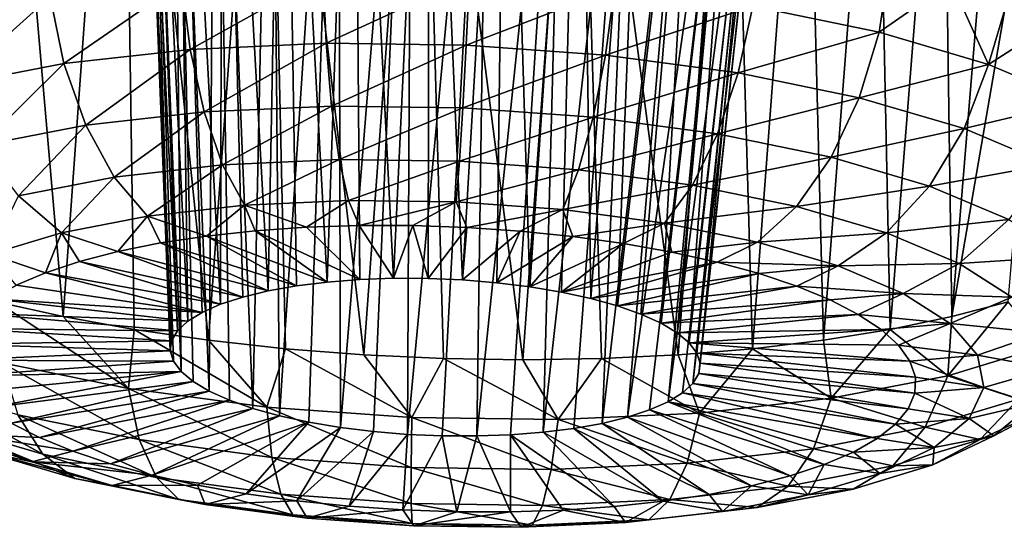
# Model space of a CAD drawing. Header units: metres. Extents: x -92 to 264, y -100 to 50.
# Tile 356 of 656: x 169.532 to 171.389, y -26.477 to -25.521. Entities that reach past the tile are written whole.
import ezdxf

# ---------------------------------------------------------------- set-up
doc = ezdxf.new("R2010")
doc.units = ezdxf.units.M
doc.layers.add('solid_21062050_01', color=7, linetype='CONTINUOUS')

msp = doc.modelspace()

# ---------------------------------------------------------------- linework, layer by layer
at = {"layer": 'solid_21062050_01'}
for points in [[(169.474869, -24.482042, 210.495331), (169.488617, -26.052015, 209.909988), (169.614532, -26.080132, 209.986786)], [(169.724854, -24.542042, 210.63092), (169.474869, -24.482042, 210.495331), (169.614532, -26.080132, 209.986786)], [(169.77121, -24.482782, 209.027191), (169.752075, -24.486698, 209.182358), (169.82991, -26.106762, 208.555725)], [(169.752075, -24.486698, 209.182358), (169.818893, -26.12549, 208.617416), (169.82991, -26.106762, 208.555725)], [(169.752075, -24.486698, 209.182358), (169.816376, -26.144747, 208.679855), (169.818893, -26.12549, 208.617416)], [(169.752075, -24.486698, 209.182358), (169.769302, -24.497995, 209.333771), (169.816376, -26.144747, 208.679855)], [(169.77121, -24.482782, 209.027191), (169.82991, -26.106762, 208.555725), (169.849258, -26.088882, 208.495865)], [(169.826675, -24.486715, 208.878296), (169.77121, -24.482782, 209.027191), (169.849258, -26.088882, 208.495865)], [(169.826675, -24.486715, 208.878296), (169.876572, -26.072159, 208.438843), (169.911423, -26.056875, 208.385635)], [(169.915115, -24.498257, 208.74617), (169.826675, -24.486715, 208.878296), (169.911423, -26.056875, 208.385635)], [(169.826675, -24.486715, 208.878296), (169.849258, -26.088882, 208.495865), (169.876572, -26.072159, 208.438843)], [(169.769302, -24.497995, 209.333771), (169.822403, -26.164204, 208.742004), (169.816376, -26.144747, 208.679855)], [(169.769302, -24.497995, 209.333771), (169.836884, -26.183527, 208.80278), (169.822403, -26.164204, 208.742004)], [(169.769302, -24.497995, 209.333771), (169.82048, -24.515762, 209.47261), (169.836884, -26.183527, 208.80278)], [(169.915115, -24.498257, 208.74617), (169.911423, -26.056875, 208.385635), (169.953186, -26.043297, 208.337158)], [(169.915115, -24.498257, 208.74617), (169.953186, -26.043297, 208.337158), (170.00116, -26.031654, 208.29425)], [(170.029846, -24.51656, 208.639938), (169.915115, -24.498257, 208.74617), (170.00116, -26.031654, 208.29425)], [(169.82048, -24.515762, 209.47261), (169.859543, -26.202387, 208.86116), (169.836884, -26.183527, 208.80278)], [(169.82048, -24.515762, 209.47261), (169.89003, -26.220461, 208.916138), (169.859543, -26.202387, 208.86116)], [(169.82048, -24.515762, 209.47261), (169.901535, -24.538876, 209.591812), (169.89003, -26.220461, 208.916138)], [(170.029846, -24.51656, 208.639938), (170.00116, -26.031654, 208.29425), (170.054504, -26.022148, 208.257629)], [(170.029846, -24.51656, 208.639938), (170.054504, -26.022148, 208.257629), (170.112335, -26.014938, 208.227951)], [(170.16275, -24.540216, 208.565445), (170.029846, -24.51656, 208.639938), (170.112335, -26.014938, 208.227951)], [(169.724854, -24.542042, 210.63092), (169.614532, -26.080132, 209.986786), (169.748276, -26.104464, 210.050507)], [(169.724854, -24.542042, 210.63092), (169.748276, -26.104464, 210.050507), (169.888412, -26.124748, 210.100433)], [(169.999405, -24.605013, 210.713196), (169.724854, -24.542042, 210.63092), (169.888412, -26.124748, 210.100433)], [(169.901535, -24.538876, 209.591812), (169.927795, -26.23744, 208.966751), (169.89003, -26.220461, 208.916138)], [(169.901535, -24.538876, 209.591812), (169.972198, -26.253035, 209.012177), (169.927795, -26.23744, 208.966751)], [(169.901535, -24.538876, 209.591812), (170.007599, -24.566032, 209.685776), (169.972198, -26.253035, 209.012177)], [(170.16275, -24.540216, 208.565445), (170.112335, -26.014938, 208.227951), (170.173645, -26.010151, 208.205688)], [(170.16275, -24.540216, 208.565445), (170.173645, -26.010151, 208.205688), (170.237381, -26.007864, 208.191238)], [(170.305557, -24.567749, 208.525757), (170.16275, -24.540216, 208.565445), (170.237381, -26.007864, 208.191238)], [(170.007599, -24.566032, 209.685776), (170.022491, -26.266975, 209.051605), (169.972198, -26.253035, 209.012177)], [(170.133102, -24.595865, 209.750122), (170.022491, -26.266975, 209.051605), (170.007599, -24.566032, 209.685776)], [(170.305557, -24.567749, 208.525757), (170.237381, -26.007864, 208.191238), (170.302475, -26.008121, 208.184845)], [(170.305557, -24.567749, 208.525757), (170.302475, -26.008121, 208.184845), (170.367783, -26.010914, 208.186615)], [(170.450241, -24.597612, 208.521896), (170.305557, -24.567749, 208.525757), (170.367783, -26.010914, 208.186615)], [(170.133102, -24.595865, 209.750122), (170.077805, -26.279026, 209.084366), (170.022491, -26.266975, 209.051605)], [(170.133102, -24.595865, 209.750122), (170.137192, -26.288977, 209.109909), (170.077805, -26.279026, 209.084366)], [(170.133102, -24.595865, 209.750122), (170.272217, -24.626945, 209.781509), (170.137192, -26.288977, 209.109909)], [(170.450241, -24.597612, 208.521896), (170.367783, -26.010914, 208.186615), (170.43222, -26.016197, 208.196518)], [(170.450241, -24.597612, 208.521896), (170.43222, -26.016197, 208.196518), (170.494659, -26.02388, 208.214386)], [(170.589172, -24.628214, 208.553299), (170.450241, -24.597612, 208.521896), (170.494659, -26.02388, 208.214386)], [(169.999405, -24.605013, 210.713196), (169.888412, -26.124748, 210.100433), (170.033386, -26.14076, 210.136047)], [(169.999405, -24.605013, 210.713196), (170.033386, -26.14076, 210.136047), (170.181625, -26.152325, 210.156937)], [(170.289566, -24.668739, 210.738174), (169.999405, -24.605013, 210.713196), (170.181625, -26.152325, 210.156937)], [(170.272217, -24.626945, 209.781509), (170.199646, -26.296659, 209.127777), (170.137192, -26.288977, 209.109909)], [(170.272217, -24.626945, 209.781509), (170.264069, -26.301943, 209.13768), (170.199646, -26.296659, 209.127777)], [(170.272217, -24.626945, 209.781509), (170.417984, -24.657646, 209.777313), (170.264069, -26.301943, 209.13768)], [(170.589172, -24.628214, 208.553299), (170.494659, -26.02388, 208.214386), (170.554047, -26.033831, 208.239929)], [(170.589172, -24.628214, 208.553299), (170.554047, -26.033831, 208.239929), (170.60936, -26.045879, 208.27269)], [(170.589172, -24.628214, 208.553299), (170.60936, -26.045879, 208.27269), (170.715012, -24.657972, 208.617828)], [(170.417984, -24.657646, 209.777313), (170.329391, -26.304735, 209.13945), (170.264069, -26.301943, 209.13768)], [(170.417984, -24.657646, 209.777313), (170.39447, -26.304991, 209.133057), (170.329391, -26.304735, 209.13945)], [(170.417984, -24.657646, 209.777313), (170.562439, -24.686142, 209.736465), (170.39447, -26.304991, 209.133057)], [(170.289566, -24.668739, 210.738174), (170.181625, -26.152325, 210.156937), (170.331482, -26.159317, 210.162888)], [(170.289566, -24.668739, 210.738174), (170.331482, -26.159317, 210.162888), (170.481323, -26.161657, 210.153809)], [(170.585373, -24.730797, 210.703201), (170.289566, -24.668739, 210.738174), (170.481323, -26.161657, 210.153809)], [(170.659653, -26.059822, 208.312119), (170.715012, -24.657972, 208.617828), (170.60936, -26.045879, 208.27269)], [(170.821121, -24.685299, 208.711823), (170.715012, -24.657972, 208.617828), (170.659653, -26.059822, 208.312119)], [(170.562439, -24.686142, 209.736465), (170.458206, -26.302706, 209.118607), (170.39447, -26.304991, 209.133057)], [(170.562439, -24.686142, 209.736465), (170.519516, -26.297918, 209.096344), (170.458206, -26.302706, 209.118607)], [(170.562439, -24.686142, 209.736465), (170.69664, -24.710546, 209.660004), (170.519516, -26.297918, 209.096344)], [(170.821121, -24.685299, 208.711823), (170.659653, -26.059822, 208.312119), (170.704071, -26.075415, 208.357544)], [(170.821121, -24.685299, 208.711823), (170.704071, -26.075415, 208.357544), (170.741837, -26.092396, 208.408173)], [(170.901962, -24.708775, 208.830521), (170.821121, -24.685299, 208.711823), (170.741837, -26.092396, 208.408173)], [(170.69664, -24.710546, 209.660004), (170.577347, -26.290709, 209.066666), (170.519516, -26.297918, 209.096344)], [(170.69664, -24.710546, 209.660004), (170.630692, -26.281202, 209.030045), (170.577347, -26.290709, 209.066666)], [(170.69664, -24.710546, 209.660004), (170.811478, -24.729097, 209.551743), (170.630692, -26.281202, 209.030045)], [(170.901962, -24.708775, 208.830521), (170.741837, -26.092396, 208.408173), (170.772308, -26.11047, 208.463135)], [(170.901962, -24.708775, 208.830521), (170.772308, -26.11047, 208.463135), (170.794968, -26.12933, 208.521515)], [(170.952896, -24.727045, 208.967957), (170.901962, -24.708775, 208.830521), (170.794968, -26.12933, 208.521515)], [(170.585373, -24.730797, 210.703201), (170.481323, -26.161657, 210.153809), (170.629517, -26.159323, 210.129837)], [(170.585373, -24.730797, 210.703201), (170.629517, -26.159323, 210.129837), (170.774445, -26.152338, 210.091202)], [(170.875504, -24.788473, 210.607574), (170.585373, -24.730797, 210.703201), (170.774445, -26.152338, 210.091202)], [(170.811478, -24.729097, 209.551743), (170.678665, -26.26956, 208.987137), (170.630692, -26.281202, 209.030045)], [(170.811478, -24.729097, 209.551743), (170.898773, -24.740345, 209.418671), (170.678665, -26.26956, 208.987137)], [(170.952896, -24.727045, 208.967957), (170.794968, -26.12933, 208.521515), (170.809448, -26.148653, 208.582291)], [(170.952896, -24.727045, 208.967957), (170.809448, -26.148653, 208.582291), (170.815475, -26.16811, 208.64444)], [(170.970474, -24.738983, 209.117249), (170.952896, -24.727045, 208.967957), (170.815475, -26.16811, 208.64444)], [(170.405014, -24.738525, 214.031448), (171.870483, -24.986065, 210.461807), (175.24498, -25.685919, 212.404953)], [(174.248611, -25.51219, 216.180389), (170.405014, -24.738525, 214.031448), (175.24498, -25.685919, 212.404953)], [(170.898773, -24.740345, 209.418671), (170.720428, -26.255981, 208.93866), (170.678665, -26.26956, 208.987137)], [(170.898773, -24.740345, 209.418671), (170.75528, -26.240698, 208.885468), (170.720428, -26.255981, 208.93866)], [(170.898773, -24.740345, 209.418671), (170.952545, -24.743631, 209.270477), (170.75528, -26.240698, 208.885468)], [(170.952545, -24.743631, 209.270477), (170.782608, -26.223974, 208.82843), (170.75528, -26.240698, 208.885468)], [(170.952545, -24.743631, 209.270477), (170.801941, -26.206095, 208.76857), (170.782608, -26.223974, 208.82843)], [(170.970474, -24.738983, 209.117249), (170.812958, -26.187366, 208.706879), (170.801941, -26.206095, 208.76857)], [(170.952545, -24.743631, 209.270477), (170.970474, -24.738983, 209.117249), (170.801941, -26.206095, 208.76857)], [(170.970474, -24.738983, 209.117249), (170.815475, -26.16811, 208.64444), (170.812958, -26.187366, 208.706879)], [(170.875504, -24.788473, 210.607574), (170.774445, -26.152338, 210.091202), (170.91449, -26.140779, 210.038345)], [(171.014587, -24.814802, 210.537506), (170.875504, -24.788473, 210.607574), (170.91449, -26.140779, 210.038345)], [(171.014587, -24.814802, 210.537506), (170.91449, -26.140779, 210.038345), (171.048141, -26.124773, 209.971848)], [(171.147598, -24.839012, 210.453262), (171.014587, -24.814802, 210.537506), (171.048141, -26.124773, 209.971848)], [(171.147598, -24.839012, 210.453262), (171.048141, -26.124773, 209.971848), (171.173935, -26.104496, 209.892426)], [(171.272949, -24.860796, 210.355591), (171.147598, -24.839012, 210.453262), (171.173935, -26.104496, 209.892426)], [(171.272949, -24.860796, 210.355591), (171.173935, -26.104496, 209.892426), (171.290482, -26.080168, 209.800949)], [(171.38913, -24.879845, 210.245499), (171.272949, -24.860796, 210.355591), (171.290482, -26.080168, 209.800949)], [(171.494812, -24.895908, 210.1241), (171.38913, -24.879845, 210.245499), (171.290482, -26.080168, 209.800949)], [(171.494812, -24.895908, 210.1241), (171.290482, -26.080168, 209.800949), (171.396515, -26.052057, 209.698441)], [(170.914856, -25.495222, 207.527023), (171.172211, -25.417738, 207.675461), (171.153122, -25.543964, 207.657944)], [(171.153122, -25.543964, 207.657944), (171.172211, -25.417738, 207.675461), (171.28891, -25.449327, 207.764496)], [(169.853943, -25.576565, 207.514587), (169.837906, -25.449162, 207.497803), (170.10495, -25.436844, 207.428406)], [(169.853943, -25.576565, 207.514587), (170.10495, -25.436844, 207.428406), (170.110138, -25.564749, 207.447998)], [(170.110138, -25.564749, 207.447998), (170.10495, -25.436844, 207.428406), (170.380508, -25.440613, 207.410004)], [(169.615753, -25.603363, 207.627518), (169.589615, -25.477093, 207.61554), (169.837906, -25.449162, 207.497803)], [(169.615753, -25.603363, 207.627518), (169.837906, -25.449162, 207.497803), (169.853943, -25.576565, 207.514587)], [(170.110138, -25.564749, 207.447998), (170.380508, -25.440613, 207.410004), (170.374496, -25.568365, 207.430344)], [(170.374496, -25.568365, 207.430344), (170.380508, -25.440613, 207.410004), (170.653976, -25.460325, 207.443298)], [(171.359604, -25.604677, 207.831039), (171.153122, -25.543964, 207.657944), (171.28891, -25.449327, 207.764496)], [(171.359604, -25.604677, 207.831039), (171.28891, -25.449327, 207.764496), (171.395096, -25.484047, 207.864807)], [(170.374496, -25.568365, 207.430344), (170.653976, -25.460325, 207.443298), (170.636856, -25.587276, 207.462296)], [(170.636856, -25.587276, 207.462296), (170.653976, -25.460325, 207.443298), (170.914856, -25.495222, 207.527023)], [(169.404724, -25.64411, 207.782486), (169.369644, -25.519566, 207.777069), (169.589615, -25.477093, 207.61554)], [(169.404724, -25.64411, 207.782486), (169.589615, -25.477093, 207.61554), (169.615753, -25.603363, 207.627518)], [(171.359604, -25.604677, 207.831039), (171.395096, -25.484047, 207.864807), (171.489609, -25.521513, 207.975281)], [(170.636856, -25.587276, 207.462296), (170.914856, -25.495222, 207.527023), (170.887131, -25.620754, 207.542603)], [(170.887131, -25.620754, 207.542603), (170.914856, -25.495222, 207.527023), (171.153122, -25.543964, 207.657944)], [(171.526382, -25.675028, 208.039658), (171.359604, -25.604677, 207.831039), (171.489609, -25.521513, 207.975281)], [(170.887131, -25.620754, 207.542603), (171.153122, -25.543964, 207.657944), (171.115692, -25.667515, 207.668213)], [(171.115692, -25.667515, 207.668213), (171.153122, -25.543964, 207.657944), (171.359604, -25.604677, 207.831039)], [(169.853943, -25.576565, 207.514587), (170.110138, -25.564749, 207.447998), (169.880264, -25.694256, 207.561768)], [(170.110138, -25.564749, 207.447998), (170.120316, -25.683184, 207.49939), (169.880264, -25.694256, 207.561768)], [(170.110138, -25.564749, 207.447998), (170.374496, -25.568365, 207.430344), (170.120316, -25.683184, 207.49939)], [(169.615753, -25.603363, 207.627518), (169.853943, -25.576565, 207.514587), (169.657089, -25.719364, 207.667587)], [(169.853943, -25.576565, 207.514587), (169.880264, -25.694256, 207.561768), (169.657089, -25.719364, 207.667587)], [(170.374496, -25.568365, 207.430344), (170.368011, -25.686573, 207.482849), (170.120316, -25.683184, 207.49939)], [(170.374496, -25.568365, 207.430344), (170.636856, -25.587276, 207.462296), (170.368011, -25.686573, 207.482849)], [(169.404724, -25.64411, 207.782486), (169.615753, -25.603363, 207.627518), (169.459351, -25.757544, 207.81279)], [(169.615753, -25.603363, 207.627518), (169.657089, -25.719364, 207.667587), (169.459351, -25.757544, 207.81279)], [(170.636856, -25.587276, 207.462296), (170.613831, -25.704292, 207.512772), (170.368011, -25.686573, 207.482849)], [(170.636856, -25.587276, 207.462296), (170.887131, -25.620754, 207.542603), (170.613831, -25.704292, 207.512772)], [(170.887131, -25.620754, 207.542603), (170.848343, -25.735661, 207.588028), (170.613831, -25.704292, 207.512772)], [(170.887131, -25.620754, 207.542603), (171.115692, -25.667515, 207.668213), (170.848343, -25.735661, 207.588028)], [(171.313782, -25.72576, 207.834274), (171.115692, -25.667515, 207.668213), (171.359604, -25.604677, 207.831039)], [(171.313782, -25.72576, 207.834274), (171.359604, -25.604677, 207.831039), (171.526382, -25.675028, 208.039658)], [(170.848343, -25.735661, 207.588028), (171.115692, -25.667515, 207.668213), (171.0625, -25.779474, 207.705719)], [(171.313782, -25.72576, 207.834274), (171.0625, -25.779474, 207.705719), (171.115692, -25.667515, 207.668213)], [(171.313782, -25.72576, 207.834274), (171.526382, -25.675028, 208.039658), (171.473785, -25.793251, 208.034409)], [(169.657089, -25.719364, 207.667587), (169.880264, -25.694256, 207.561768), (169.710861, -25.817318, 207.733047)], [(169.880264, -25.694256, 207.561768), (169.915115, -25.794338, 207.6362), (169.710861, -25.817318, 207.733047)], [(169.880264, -25.694256, 207.561768), (170.120316, -25.683184, 207.49939), (169.915115, -25.794338, 207.6362)], [(170.120316, -25.683184, 207.49939), (170.134811, -25.784204, 207.579102), (169.915115, -25.794338, 207.6362)], [(170.120316, -25.683184, 207.49939), (170.368011, -25.686573, 207.482849), (170.134811, -25.784204, 207.579102)], [(170.368011, -25.686573, 207.482849), (170.361511, -25.787306, 207.563965), (170.134811, -25.784204, 207.579102)], [(170.368011, -25.686573, 207.482849), (170.613831, -25.704292, 207.512772), (170.361511, -25.787306, 207.563965)], [(170.613831, -25.704292, 207.512772), (170.586487, -25.803522, 207.591354), (170.361511, -25.787306, 207.563965)], [(170.613831, -25.704292, 207.512772), (170.848343, -25.735661, 207.588028), (170.586487, -25.803522, 207.591354)], [(169.459351, -25.757544, 207.81279), (169.657089, -25.719364, 207.667587), (169.529892, -25.852259, 207.865936)], [(169.657089, -25.719364, 207.667587), (169.710861, -25.817318, 207.733047), (169.529892, -25.852259, 207.865936)], [(171.313782, -25.72576, 207.834274), (171.248108, -25.834049, 207.861313), (171.0625, -25.779474, 207.705719)], [(171.313782, -25.72576, 207.834274), (171.473785, -25.793251, 208.034409), (171.248108, -25.834049, 207.861313)], [(170.848343, -25.735661, 207.588028), (170.801102, -25.832233, 207.660233), (170.586487, -25.803522, 207.591354)], [(170.848343, -25.735661, 207.588028), (171.0625, -25.779474, 207.705719), (170.801102, -25.832233, 207.660233)], [(169.915115, -25.794338, 207.6362), (170.134811, -25.784204, 207.579102), (169.956131, -25.870098, 207.73288)], [(170.134811, -25.784204, 207.579102), (170.152649, -25.861034, 207.681824), (169.956131, -25.870098, 207.73288)], [(170.134811, -25.784204, 207.579102), (170.361511, -25.787306, 207.563965), (170.152649, -25.861034, 207.681824)], [(170.361511, -25.787306, 207.563965), (170.355408, -25.863808, 207.668274), (170.152649, -25.861034, 207.681824)], [(170.361511, -25.787306, 207.563965), (170.586487, -25.803522, 207.591354), (170.355408, -25.863808, 207.668274)], [(170.801102, -25.832233, 207.660233), (171.0625, -25.779474, 207.705719), (170.997116, -25.872332, 207.767944)], [(171.248108, -25.834049, 207.861313), (170.997116, -25.872332, 207.767944), (171.0625, -25.779474, 207.705719)], [(169.710861, -25.817318, 207.733047), (169.915115, -25.794338, 207.6362), (169.773438, -25.890652, 207.819504)], [(169.915115, -25.794338, 207.6362), (169.956131, -25.870098, 207.73288), (169.773438, -25.890652, 207.819504)], [(170.586487, -25.803522, 207.591354), (170.556625, -25.878313, 207.69278), (170.355408, -25.863808, 207.668274)], [(170.586487, -25.803522, 207.591354), (170.801102, -25.832233, 207.660233), (170.556625, -25.878313, 207.69278)], [(171.473785, -25.793251, 208.034409), (171.398026, -25.897285, 208.048828), (171.248108, -25.834049, 207.861313)], [(169.529892, -25.852259, 207.865936), (169.710861, -25.817318, 207.733047), (169.611588, -25.921904, 207.93837)], [(169.710861, -25.817318, 207.733047), (169.773438, -25.890652, 207.819504), (169.611588, -25.921904, 207.93837)], [(170.801102, -25.832233, 207.660233), (170.748596, -25.903992, 207.754379), (170.556625, -25.878313, 207.69278)], [(170.801102, -25.832233, 207.660233), (170.997116, -25.872332, 207.767944), (170.748596, -25.903992, 207.754379)], [(171.248108, -25.834049, 207.861313), (171.166992, -25.922279, 207.910339), (170.997116, -25.872332, 207.767944)], [(171.248108, -25.834049, 207.861313), (171.398026, -25.897285, 208.048828), (171.166992, -25.922279, 207.910339)], [(169.529892, -25.852259, 207.865936), (169.611588, -25.921904, 207.93837), (169.476761, -25.962656, 208.084885)], [(169.956131, -25.870098, 207.73288), (170.152649, -25.861034, 207.681824), (170.073181, -25.911762, 207.822113)], [(170.152649, -25.861034, 207.681824), (170.172592, -25.908487, 207.800507), (170.073181, -25.911762, 207.822113)], [(170.152649, -25.861034, 207.681824), (170.355408, -25.863808, 207.668274), (170.172592, -25.908487, 207.800507)], [(170.355408, -25.863808, 207.668274), (170.273804, -25.908602, 207.789658), (170.172592, -25.908487, 207.800507)], [(170.355408, -25.863808, 207.668274), (170.375534, -25.912107, 207.789688), (170.273804, -25.908602, 207.789658)], [(170.355408, -25.863808, 207.668274), (170.556625, -25.878313, 207.69278), (170.375534, -25.912107, 207.789688)], [(169.773438, -25.890652, 207.819504), (169.956131, -25.870098, 207.73288), (169.884689, -25.928284, 207.896362)], [(169.956131, -25.870098, 207.73288), (169.976807, -25.91839, 207.854202), (169.884689, -25.928284, 207.896362)], [(169.956131, -25.870098, 207.73288), (170.073181, -25.911762, 207.822113), (169.976807, -25.91839, 207.854202)], [(170.556625, -25.878313, 207.69278), (170.476501, -25.918961, 207.800598), (170.375534, -25.912107, 207.789688)], [(170.556625, -25.878313, 207.69278), (170.575455, -25.929071, 207.822266), (170.476501, -25.918961, 207.800598)], [(170.556625, -25.878313, 207.69278), (170.748596, -25.903992, 207.754379), (170.575455, -25.929071, 207.822266)], [(170.748596, -25.903992, 207.754379), (170.997116, -25.872332, 207.767944), (170.92392, -25.939857, 207.850723)], [(171.166992, -25.922279, 207.910339), (170.92392, -25.939857, 207.850723), (170.997116, -25.872332, 207.767944)], [(169.611588, -25.921904, 207.93837), (169.773438, -25.890652, 207.819504), (169.717789, -25.957335, 208.008682)], [(169.773438, -25.890652, 207.819504), (169.797989, -25.94132, 207.948074), (169.717789, -25.957335, 208.008682)], [(169.773438, -25.890652, 207.819504), (169.884689, -25.928284, 207.896362), (169.797989, -25.94132, 207.948074)], [(171.398026, -25.897285, 208.048828), (171.304184, -25.980154, 208.08197), (171.166992, -25.922279, 207.910339)], [(171.398026, -25.897285, 208.048828), (171.506485, -25.966757, 208.261078), (171.304184, -25.980154, 208.08197)], [(169.976807, -25.91839, 207.854202), (170.112335, -26.014938, 208.227951), (169.884689, -25.928284, 207.896362)], [(170.073181, -25.911762, 207.822113), (170.173645, -26.010151, 208.205688), (169.976807, -25.91839, 207.854202)], [(169.976807, -25.91839, 207.854202), (170.173645, -26.010151, 208.205688), (170.112335, -26.014938, 208.227951)], [(170.172592, -25.908487, 207.800507), (170.173645, -26.010151, 208.205688), (170.073181, -25.911762, 207.822113)], [(170.172592, -25.908487, 207.800507), (170.237381, -26.007864, 208.191238), (170.173645, -26.010151, 208.205688)], [(170.273804, -25.908602, 207.789658), (170.237381, -26.007864, 208.191238), (170.172592, -25.908487, 207.800507)], [(170.273804, -25.908602, 207.789658), (170.302475, -26.008121, 208.184845), (170.237381, -26.007864, 208.191238)], [(170.375534, -25.912107, 207.789688), (170.302475, -26.008121, 208.184845), (170.273804, -25.908602, 207.789658)], [(170.375534, -25.912107, 207.789688), (170.367783, -26.010914, 208.186615), (170.302475, -26.008121, 208.184845)], [(170.476501, -25.918961, 207.800598), (170.367783, -26.010914, 208.186615), (170.375534, -25.912107, 207.789688)], [(170.476501, -25.918961, 207.800598), (170.43222, -26.016197, 208.196518), (170.367783, -26.010914, 208.186615)], [(170.575455, -25.929071, 207.822266), (170.43222, -26.016197, 208.196518), (170.476501, -25.918961, 207.800598)], [(170.748596, -25.903992, 207.754379), (170.671112, -25.942316, 207.854416), (170.575455, -25.929071, 207.822266)], [(170.748596, -25.903992, 207.754379), (170.762314, -25.958527, 207.896622), (170.671112, -25.942316, 207.854416)], [(170.748596, -25.903992, 207.754379), (170.92392, -25.939857, 207.850723), (170.762314, -25.958527, 207.896622)], [(169.476761, -25.962656, 208.084885), (169.611588, -25.921904, 207.93837), (169.580826, -25.997461, 208.153412)], [(169.611588, -25.921904, 207.93837), (169.645096, -25.976128, 208.077408), (169.580826, -25.997461, 208.153412)], [(169.611588, -25.921904, 207.93837), (169.717789, -25.957335, 208.008682), (169.645096, -25.976128, 208.077408)], [(169.884689, -25.928284, 207.896362), (170.054504, -26.022148, 208.257629), (169.797989, -25.94132, 207.948074)], [(169.884689, -25.928284, 207.896362), (170.112335, -26.014938, 208.227951), (170.054504, -26.022148, 208.257629)], [(170.575455, -25.929071, 207.822266), (170.494659, -26.02388, 208.214386), (170.43222, -26.016197, 208.196518)], [(170.671112, -25.942316, 207.854416), (170.494659, -26.02388, 208.214386), (170.575455, -25.929071, 207.822266)], [(171.166992, -25.922279, 207.910339), (171.075851, -25.984531, 207.978088), (170.92392, -25.939857, 207.850723)], [(171.166992, -25.922279, 207.910339), (171.304184, -25.980154, 208.08197), (171.075851, -25.984531, 207.978088)], [(169.717789, -25.957335, 208.008682), (169.953186, -26.043297, 208.337158), (169.645096, -25.976128, 208.077408)], [(169.797989, -25.94132, 207.948074), (170.00116, -26.031654, 208.29425), (169.717789, -25.957335, 208.008682)], [(169.717789, -25.957335, 208.008682), (170.00116, -26.031654, 208.29425), (169.953186, -26.043297, 208.337158)], [(169.797989, -25.94132, 207.948074), (170.054504, -26.022148, 208.257629), (170.00116, -26.031654, 208.29425)], [(170.671112, -25.942316, 207.854416), (170.554047, -26.033831, 208.239929), (170.494659, -26.02388, 208.214386)], [(170.762314, -25.958527, 207.896622), (170.554047, -26.033831, 208.239929), (170.671112, -25.942316, 207.854416)], [(170.762314, -25.958527, 207.896622), (170.92392, -25.939857, 207.850723), (170.847885, -25.977501, 207.948395)], [(170.92392, -25.939857, 207.850723), (171.075851, -25.984531, 207.978088), (170.847885, -25.977501, 207.948395)], [(169.476761, -25.962656, 208.084885), (169.580826, -25.997461, 208.153412), (169.525803, -26.021069, 208.235733)], [(170.762314, -25.958527, 207.896622), (170.847885, -25.977501, 207.948395), (170.554047, -26.033831, 208.239929)], [(171.506485, -25.966757, 208.261078), (171.403442, -26.043736, 208.27623), (171.304184, -25.980154, 208.08197)], [(169.645096, -25.976128, 208.077408), (169.911423, -26.056875, 208.385635), (169.580826, -25.997461, 208.153412)], [(169.645096, -25.976128, 208.077408), (169.953186, -26.043297, 208.337158), (169.911423, -26.056875, 208.385635)], [(170.847885, -25.977501, 207.948395), (170.60936, -26.045879, 208.27269), (170.554047, -26.033831, 208.239929)], [(170.847885, -25.977501, 207.948395), (170.926758, -25.998997, 208.009033), (170.60936, -26.045879, 208.27269)], [(171.075851, -25.984531, 207.978088), (170.926758, -25.998997, 208.009033), (170.847885, -25.977501, 207.948395)], [(171.075851, -25.984531, 207.978088), (170.99794, -26.022749, 208.07782), (170.926758, -25.998997, 208.009033)], [(171.075851, -25.984531, 207.978088), (171.198563, -26.036297, 208.131592), (170.99794, -26.022749, 208.07782)], [(171.304184, -25.980154, 208.08197), (171.198563, -26.036297, 208.131592), (171.075851, -25.984531, 207.978088)], [(171.304184, -25.980154, 208.08197), (171.403442, -26.043736, 208.27623), (171.198563, -26.036297, 208.131592)], [(169.580826, -25.997461, 208.153412), (169.876572, -26.072159, 208.438843), (169.525803, -26.021069, 208.235733)], [(169.580826, -25.997461, 208.153412), (169.911423, -26.056875, 208.385635), (169.876572, -26.072159, 208.438843)], [(170.926758, -25.998997, 208.009033), (170.659653, -26.059822, 208.312119), (170.60936, -26.045879, 208.27269)], [(170.926758, -25.998997, 208.009033), (170.99794, -26.022749, 208.07782), (170.659653, -26.059822, 208.312119)], [(169.525803, -26.021069, 208.235733), (169.876572, -26.072159, 208.438843), (169.480713, -26.04665, 208.323334)], [(170.99794, -26.022749, 208.07782), (170.704071, -26.075415, 208.357544), (170.659653, -26.059822, 208.312119)], [(170.99794, -26.022749, 208.07782), (171.060532, -26.048452, 208.153854), (170.704071, -26.075415, 208.357544)], [(171.198563, -26.036297, 208.131592), (171.060532, -26.048452, 208.153854), (170.99794, -26.022749, 208.07782)], [(169.480713, -26.04665, 208.323334), (169.849258, -26.088882, 208.495865), (169.446106, -26.073887, 208.4151)], [(169.480713, -26.04665, 208.323334), (169.876572, -26.072159, 208.438843), (169.849258, -26.088882, 208.495865)], [(171.060532, -26.048452, 208.153854), (170.741837, -26.092396, 208.408173), (170.704071, -26.075415, 208.357544)], [(171.060532, -26.048452, 208.153854), (171.113754, -26.07579, 208.236206), (170.741837, -26.092396, 208.408173)], [(171.198563, -26.036297, 208.131592), (171.113754, -26.07579, 208.236206), (171.060532, -26.048452, 208.153854)], [(171.198563, -26.036297, 208.131592), (171.287354, -26.093166, 208.305344), (171.113754, -26.07579, 208.236206)], [(171.403442, -26.043736, 208.27623), (171.287354, -26.093166, 208.305344), (171.198563, -26.036297, 208.131592)], [(171.403442, -26.043736, 208.27623), (171.460953, -26.110577, 208.485641), (171.287354, -26.093166, 208.305344)], [(169.737686, -26.215719, 209.983719), (169.614532, -26.080132, 209.986786), (169.488617, -26.052015, 209.909988)], [(169.49942, -26.166977, 209.852783), (169.737686, -26.215719, 209.983719), (169.488617, -26.052015, 209.909988)], [(171.282898, -26.191376, 209.733673), (171.396515, -26.052057, 209.698441), (171.290482, -26.080168, 209.800949)], [(171.282898, -26.191376, 209.733673), (171.46611, -26.135994, 209.534546), (171.396515, -26.052057, 209.698441)], [(169.446106, -26.073887, 208.4151), (169.82991, -26.106762, 208.555725), (169.422424, -26.102436, 208.509888)], [(169.446106, -26.073887, 208.4151), (169.849258, -26.088882, 208.495865), (169.82991, -26.106762, 208.555725)], [(169.737686, -26.215719, 209.983719), (169.748276, -26.104464, 210.050507), (169.614532, -26.080132, 209.986786)], [(171.113754, -26.07579, 208.236206), (170.772308, -26.11047, 208.463135), (170.741837, -26.092396, 208.408173)], [(171.113754, -26.07579, 208.236206), (171.156921, -26.104414, 208.323837), (170.772308, -26.11047, 208.463135)], [(171.287354, -26.093166, 208.305344), (171.156921, -26.104414, 208.323837), (171.113754, -26.07579, 208.236206)], [(171.282898, -26.191376, 209.733673), (171.290482, -26.080168, 209.800949), (171.173935, -26.104496, 209.892426)], [(169.422424, -26.102436, 208.509888), (169.818893, -26.12549, 208.617416), (169.409973, -26.131937, 208.606522)], [(169.422424, -26.102436, 208.509888), (169.82991, -26.106762, 208.555725), (169.818893, -26.12549, 208.617416)], [(169.737686, -26.215719, 209.983719), (169.998566, -26.250616, 210.067429), (169.748276, -26.104464, 210.050507)], [(169.998566, -26.250616, 210.067429), (169.888412, -26.124748, 210.100433), (169.748276, -26.104464, 210.050507)], [(171.156921, -26.104414, 208.323837), (170.794968, -26.12933, 208.521515), (170.772308, -26.11047, 208.463135)], [(171.156921, -26.104414, 208.323837), (171.189514, -26.133966, 208.415619), (170.794968, -26.12933, 208.521515)], [(171.062927, -26.233849, 209.895203), (171.173935, -26.104496, 209.892426), (171.048141, -26.124773, 209.971848)], [(171.062927, -26.233849, 209.895203), (171.282898, -26.191376, 209.733673), (171.173935, -26.104496, 209.892426)], [(171.287354, -26.093166, 208.305344), (171.189514, -26.133966, 208.415619), (171.156921, -26.104414, 208.323837)], [(171.287354, -26.093166, 208.305344), (171.338776, -26.152952, 208.492645), (171.189514, -26.133966, 208.415619)], [(171.460953, -26.110577, 208.485641), (171.338776, -26.152952, 208.492645), (171.287354, -26.093166, 208.305344)], [(171.460953, -26.110577, 208.485641), (171.474487, -26.178112, 208.702164), (171.338776, -26.152952, 208.492645)], [(169.409973, -26.131937, 208.606522), (169.816376, -26.144747, 208.679855), (169.408905, -26.162018, 208.703751)], [(169.409973, -26.131937, 208.606522), (169.818893, -26.12549, 208.617416), (169.816376, -26.144747, 208.679855)], [(169.998566, -26.250616, 210.067429), (170.033386, -26.14076, 210.136047), (169.888412, -26.124748, 210.100433)], [(169.998566, -26.250616, 210.067429), (170.272034, -26.270329, 210.100723), (170.033386, -26.14076, 210.136047)], [(170.272034, -26.270329, 210.100723), (170.181625, -26.152325, 210.156937), (170.033386, -26.14076, 210.136047)], [(170.814636, -26.26178, 210.012924), (170.91449, -26.140779, 210.038345), (170.774445, -26.152338, 210.091202)], [(171.211121, -26.164076, 208.510437), (170.809448, -26.148653, 208.582291), (170.794968, -26.12933, 208.521515)], [(171.189514, -26.133966, 208.415619), (171.211121, -26.164076, 208.510437), (170.794968, -26.12933, 208.521515)], [(170.814636, -26.26178, 210.012924), (171.062927, -26.233849, 209.895203), (170.91449, -26.140779, 210.038345)], [(171.062927, -26.233849, 209.895203), (171.048141, -26.124773, 209.971848), (170.91449, -26.140779, 210.038345)], [(171.338776, -26.152952, 208.492645), (171.211121, -26.164076, 208.510437), (171.189514, -26.133966, 208.415619)], [(171.41597, -26.235477, 209.468536), (171.46611, -26.135994, 209.534546), (171.282898, -26.191376, 209.733673)], [(169.408905, -26.162018, 208.703751), (169.816376, -26.144747, 208.679855), (169.822403, -26.164204, 208.742004)], [(170.272034, -26.270329, 210.100723), (170.331482, -26.159317, 210.162888), (170.181625, -26.152325, 210.156937)], [(170.272034, -26.270329, 210.100723), (170.547592, -26.274097, 210.082321), (170.331482, -26.159317, 210.162888)], [(170.547592, -26.274097, 210.082321), (170.481323, -26.161657, 210.153809), (170.331482, -26.159317, 210.162888)], [(170.547592, -26.274097, 210.082321), (170.629517, -26.159323, 210.129837), (170.481323, -26.161657, 210.153809)], [(170.547592, -26.274097, 210.082321), (170.814636, -26.26178, 210.012924), (170.629517, -26.159323, 210.129837)], [(170.814636, -26.26178, 210.012924), (170.774445, -26.152338, 210.091202), (170.629517, -26.159323, 210.129837)], [(171.221451, -26.194361, 208.607056), (170.815475, -26.16811, 208.64444), (170.809448, -26.148653, 208.582291)], [(171.211121, -26.164076, 208.510437), (171.221451, -26.194361, 208.607056), (170.809448, -26.148653, 208.582291)], [(171.338776, -26.152952, 208.492645), (171.350891, -26.213356, 208.686325), (171.211121, -26.164076, 208.510437)], [(171.474487, -26.178112, 208.702164), (171.350891, -26.213356, 208.686325), (171.338776, -26.152952, 208.492645)], [(169.408905, -26.162018, 208.703751), (169.822403, -26.164204, 208.742004), (169.419235, -26.192305, 208.800385)], [(169.419235, -26.192305, 208.800385), (169.822403, -26.164204, 208.742004), (169.836884, -26.183527, 208.80278)], [(169.757797, -26.311962, 209.899429), (169.737686, -26.215719, 209.983719), (169.49942, -26.166977, 209.852783)], [(169.757797, -26.311962, 209.899429), (169.49942, -26.166977, 209.852783), (169.529221, -26.265202, 209.773834)], [(171.220383, -26.224443, 208.7043), (170.812958, -26.187366, 208.706879), (170.815475, -26.16811, 208.64444)], [(171.221451, -26.194361, 208.607056), (171.220383, -26.224443, 208.7043), (170.815475, -26.16811, 208.64444)], [(171.350891, -26.213356, 208.686325), (171.221451, -26.194361, 208.607056), (171.211121, -26.164076, 208.510437)], [(171.474487, -26.178112, 208.702164), (171.443542, -26.243744, 208.917496), (171.350891, -26.213356, 208.686325)], [(169.419235, -26.192305, 208.800385), (169.836884, -26.183527, 208.80278), (169.440842, -26.222412, 208.895187)], [(169.440842, -26.222412, 208.895187), (169.836884, -26.183527, 208.80278), (169.473434, -26.251965, 208.986984)], [(169.473434, -26.251965, 208.986984), (169.836884, -26.183527, 208.80278), (169.859543, -26.202387, 208.86116)], [(171.207932, -26.253944, 208.800919), (170.801941, -26.206095, 208.76857), (170.812958, -26.187366, 208.706879)], [(171.220383, -26.224443, 208.7043), (171.207932, -26.253944, 208.800919), (170.812958, -26.187366, 208.706879)], [(171.240204, -26.288609, 209.659561), (171.282898, -26.191376, 209.733673), (171.062927, -26.233849, 209.895203)], [(171.350891, -26.213356, 208.686325), (171.220383, -26.224443, 208.7043), (171.221451, -26.194361, 208.607056)], [(171.41597, -26.235477, 209.468536), (171.282898, -26.191376, 209.733673), (171.240204, -26.288609, 209.659561)], [(169.331131, -26.206957, 209.607773), (169.576004, -26.339495, 209.678635), (169.529221, -26.265202, 209.773834)], [(169.331131, -26.206957, 209.607773), (169.390411, -26.28492, 209.523041), (169.576004, -26.339495, 209.678635)], [(169.473434, -26.251965, 208.986984), (169.859543, -26.202387, 208.86116), (169.516617, -26.28059, 209.0746)], [(169.516617, -26.28059, 209.0746), (169.859543, -26.202387, 208.86116), (169.89003, -26.220461, 208.916138)], [(170.008072, -26.345442, 209.979752), (169.998566, -26.250616, 210.067429), (169.737686, -26.215719, 209.983719)], [(170.008072, -26.345442, 209.979752), (169.737686, -26.215719, 209.983719), (169.757797, -26.311962, 209.899429)], [(171.18425, -26.282492, 208.895721), (170.782608, -26.223974, 208.82843), (170.801941, -26.206095, 208.76857)], [(171.207932, -26.253944, 208.800919), (171.18425, -26.282492, 208.895721), (170.801941, -26.206095, 208.76857)], [(171.350891, -26.213356, 208.686325), (171.323212, -26.27206, 208.878906), (171.220383, -26.224443, 208.7043)], [(171.443542, -26.243744, 208.917496), (171.323212, -26.27206, 208.878906), (171.350891, -26.213356, 208.686325)], [(169.516617, -26.28059, 209.0746), (169.89003, -26.220461, 208.916138), (169.569839, -26.307926, 209.156952)], [(169.569839, -26.307926, 209.156952), (169.89003, -26.220461, 208.916138), (169.927795, -26.23744, 208.966751)], [(171.149658, -26.309729, 208.987488), (170.75528, -26.240698, 208.885468), (170.782608, -26.223974, 208.82843)], [(171.18425, -26.282492, 208.895721), (171.149658, -26.309729, 208.987488), (170.782608, -26.223974, 208.82843)], [(171.02916, -26.329355, 209.814514), (171.062927, -26.233849, 209.895203), (170.814636, -26.26178, 210.012924)], [(171.240204, -26.288609, 209.659561), (171.062927, -26.233849, 209.895203), (171.02916, -26.329355, 209.814514)], [(171.323212, -26.27206, 208.878906), (171.207932, -26.253944, 208.800919), (171.220383, -26.224443, 208.7043)], [(171.41597, -26.235477, 209.468536), (171.240204, -26.288609, 209.659561), (171.343857, -26.311644, 209.392578)], [(171.41597, -26.235477, 209.468536), (171.343857, -26.311644, 209.392578), (171.469162, -26.252171, 209.186661)], [(169.569839, -26.307926, 209.156952), (169.927795, -26.23744, 208.966751), (169.632431, -26.333632, 209.233002)], [(169.632431, -26.333632, 209.233002), (169.927795, -26.23744, 208.966751), (169.972198, -26.253035, 209.012177)], [(169.632431, -26.333632, 209.233002), (169.972198, -26.253035, 209.012177), (169.703613, -26.357382, 209.301773)], [(169.703613, -26.357382, 209.301773), (169.972198, -26.253035, 209.012177), (170.022491, -26.266975, 209.051605)], [(170.270432, -26.364353, 210.011688), (170.272034, -26.270329, 210.100723), (169.998566, -26.250616, 210.067429)], [(170.270432, -26.364353, 210.011688), (169.998566, -26.250616, 210.067429), (170.008072, -26.345442, 209.979752)], [(171.04953, -26.358917, 209.157394), (170.720428, -26.255981, 208.93866), (170.75528, -26.240698, 208.885468)], [(171.104553, -26.335312, 209.075089), (171.04953, -26.358917, 209.157394), (170.75528, -26.240698, 208.885468)], [(171.149658, -26.309729, 208.987488), (171.104553, -26.335312, 209.075089), (170.75528, -26.240698, 208.885468)], [(171.323212, -26.27206, 208.878906), (171.18425, -26.282492, 208.895721), (171.207932, -26.253944, 208.800919)], [(171.443542, -26.243744, 208.917496), (171.369293, -26.304951, 209.123337), (171.323212, -26.27206, 208.878906)], [(171.469162, -26.252171, 209.186661), (171.343857, -26.311644, 209.392578), (171.369293, -26.304951, 209.123337)], [(171.469162, -26.252171, 209.186661), (171.369293, -26.304951, 209.123337), (171.443542, -26.243744, 208.917496)], [(169.529221, -26.265202, 209.773834), (169.576004, -26.339495, 209.678635), (169.790176, -26.383308, 209.796326)], [(169.757797, -26.311962, 209.899429), (169.529221, -26.265202, 209.773834), (169.790176, -26.383308, 209.796326)], [(169.703613, -26.357382, 209.301773), (170.022491, -26.266975, 209.051605), (169.782471, -26.37888, 209.362427)], [(169.782471, -26.37888, 209.362427), (170.022491, -26.266975, 209.051605), (170.077805, -26.279026, 209.084366)], [(170.534775, -26.36797, 209.994034), (170.272034, -26.270329, 210.100723), (170.270432, -26.364353, 210.011688)], [(170.534775, -26.36797, 209.994034), (170.547592, -26.274097, 210.082321), (170.272034, -26.270329, 210.100723)], [(170.79097, -26.356152, 209.92746), (170.814636, -26.26178, 210.012924), (170.547592, -26.274097, 210.082321)], [(170.912582, -26.399044, 209.302139), (170.630692, -26.281202, 209.030045), (170.678665, -26.26956, 208.987137)], [(170.98526, -26.380251, 209.233398), (170.678665, -26.26956, 208.987137), (170.720428, -26.255981, 208.93866)], [(170.98526, -26.380251, 209.233398), (170.912582, -26.399044, 209.302139), (170.678665, -26.26956, 208.987137)], [(171.04953, -26.358917, 209.157394), (170.98526, -26.380251, 209.233398), (170.720428, -26.255981, 208.93866)], [(171.02916, -26.329355, 209.814514), (170.814636, -26.26178, 210.012924), (170.79097, -26.356152, 209.92746)], [(171.323212, -26.27206, 208.878906), (171.256805, -26.326805, 209.063019), (171.18425, -26.282492, 208.895721)], [(171.369293, -26.304951, 209.123337), (171.256805, -26.326805, 209.063019), (171.323212, -26.27206, 208.878906)], [(169.329575, -26.277048, 209.259567), (169.432419, -26.301847, 209.18486), (169.55513, -26.353613, 209.338379)], [(169.466782, -26.334923, 209.431183), (169.329575, -26.277048, 209.259567), (169.55513, -26.353613, 209.338379)], [(169.390411, -26.28492, 209.523041), (169.636658, -26.384871, 209.573593), (169.576004, -26.339495, 209.678635)], [(169.390411, -26.28492, 209.523041), (169.466782, -26.334923, 209.431183), (169.636658, -26.384871, 209.573593)], [(169.432419, -26.301847, 209.18486), (169.516617, -26.28059, 209.0746), (169.569839, -26.307926, 209.156952)], [(169.868042, -26.397852, 209.414185), (169.782471, -26.37888, 209.362427), (170.077805, -26.279026, 209.084366)], [(169.959244, -26.414063, 209.456406), (169.868042, -26.397852, 209.414185), (170.077805, -26.279026, 209.084366)], [(169.959244, -26.414063, 209.456406), (170.077805, -26.279026, 209.084366), (170.137192, -26.288977, 209.109909)], [(170.054916, -26.427307, 209.488541), (169.959244, -26.414063, 209.456406), (170.137192, -26.288977, 209.109909)], [(170.054916, -26.427307, 209.488541), (170.137192, -26.288977, 209.109909), (170.199646, -26.296659, 209.127777)], [(170.745667, -26.428097, 209.414444), (170.519516, -26.297918, 209.096344), (170.577347, -26.290709, 209.066666)], [(170.79097, -26.356152, 209.92746), (170.547592, -26.274097, 210.082321), (170.534775, -26.36797, 209.994034)], [(170.832382, -26.41506, 209.362747), (170.577347, -26.290709, 209.066666), (170.630692, -26.281202, 209.030045)], [(170.832382, -26.41506, 209.362747), (170.745667, -26.428097, 209.414444), (170.577347, -26.290709, 209.066666)], [(170.912582, -26.399044, 209.302139), (170.832382, -26.41506, 209.362747), (170.630692, -26.281202, 209.030045)], [(171.240204, -26.288609, 209.659561), (171.02916, -26.329355, 209.814514), (171.179169, -26.361425, 209.571564)], [(171.256805, -26.326805, 209.063019), (171.149658, -26.309729, 208.987488), (171.18425, -26.282492, 208.895721)], [(171.240204, -26.288609, 209.659561), (171.179169, -26.361425, 209.571564), (171.343857, -26.311644, 209.392578)], [(169.432419, -26.301847, 209.18486), (169.569839, -26.307926, 209.156952), (169.632431, -26.333632, 209.233002)], [(169.55513, -26.353613, 209.338379), (169.432419, -26.301847, 209.18486), (169.632431, -26.333632, 209.233002)], [(170.153854, -26.43742, 209.510208), (170.054916, -26.427307, 209.488541), (170.199646, -26.296659, 209.127777)], [(170.153854, -26.43742, 209.510208), (170.199646, -26.296659, 209.127777), (170.264069, -26.301943, 209.13768)], [(170.254822, -26.444271, 209.521133), (170.153854, -26.43742, 209.510208), (170.264069, -26.301943, 209.13768)], [(170.254822, -26.444271, 209.521133), (170.264069, -26.301943, 209.13768), (170.329391, -26.304735, 209.13945)], [(170.356552, -26.447777, 209.521164), (170.254822, -26.444271, 209.521133), (170.329391, -26.304735, 209.13945)], [(170.356552, -26.447777, 209.521164), (170.329391, -26.304735, 209.13945), (170.39447, -26.304991, 209.133057)], [(170.457764, -26.447893, 209.5103), (170.356552, -26.447777, 209.521164), (170.39447, -26.304991, 209.133057)], [(170.457764, -26.447893, 209.5103), (170.39447, -26.304991, 209.133057), (170.458206, -26.302706, 209.118607)], [(170.557175, -26.444616, 209.488693), (170.457764, -26.447893, 209.5103), (170.458206, -26.302706, 209.118607)], [(170.653549, -26.43799, 209.456619), (170.458206, -26.302706, 209.118607), (170.519516, -26.297918, 209.096344)], [(170.653549, -26.43799, 209.456619), (170.557175, -26.444616, 209.488693), (170.458206, -26.302706, 209.118607)], [(170.745667, -26.428097, 209.414444), (170.653549, -26.43799, 209.456619), (170.519516, -26.297918, 209.096344)], [(171.256805, -26.326805, 209.063019), (171.104553, -26.335312, 209.075089), (171.149658, -26.309729, 208.987488)], [(171.369293, -26.304951, 209.123337), (171.254608, -26.359381, 209.311783), (171.256805, -26.326805, 209.063019)], [(171.343857, -26.311644, 209.392578), (171.254608, -26.359381, 209.311783), (171.369293, -26.304951, 209.123337)], [(169.757797, -26.311962, 209.899429), (169.790176, -26.383308, 209.796326), (170.024689, -26.414677, 209.871582)], [(170.008072, -26.345442, 209.979752), (169.757797, -26.311962, 209.899429), (170.024689, -26.414677, 209.871582)], [(171.256805, -26.326805, 209.063019), (171.154221, -26.375488, 209.231583), (171.104553, -26.335312, 209.075089)], [(171.254608, -26.359381, 209.311783), (171.154221, -26.375488, 209.231583), (171.256805, -26.326805, 209.063019)], [(171.343857, -26.311644, 209.392578), (171.179169, -26.361425, 209.571564), (171.254608, -26.359381, 209.311783)], [(169.466782, -26.334923, 209.431183), (169.707077, -26.398287, 209.465744), (169.636658, -26.384871, 209.573593)], [(169.466782, -26.334923, 209.431183), (169.55513, -26.353613, 209.338379), (169.707077, -26.398287, 209.465744)], [(169.55513, -26.353613, 209.338379), (169.632431, -26.333632, 209.233002), (169.703613, -26.357382, 209.301773)], [(169.576004, -26.339495, 209.678635), (169.636658, -26.384871, 209.573593), (169.832657, -26.424971, 209.681305)], [(169.790176, -26.383308, 209.796326), (169.576004, -26.339495, 209.678635), (169.832657, -26.424971, 209.681305)], [(170.008072, -26.345442, 209.979752), (170.024689, -26.414677, 209.871582), (170.270508, -26.432396, 209.901505)], [(170.270432, -26.364353, 210.011688), (170.008072, -26.345442, 209.979752), (170.270508, -26.432396, 209.901505)], [(171.02916, -26.329355, 209.814514), (170.79097, -26.356152, 209.92746), (170.98143, -26.399605, 209.716766)], [(171.02916, -26.329355, 209.814514), (170.98143, -26.399605, 209.716766), (171.179169, -26.361425, 209.571564)], [(171.154221, -26.375488, 209.231583), (171.04953, -26.358917, 209.157394), (171.104553, -26.335312, 209.075089)], [(169.55513, -26.353613, 209.338379), (169.782471, -26.37888, 209.362427), (169.707077, -26.398287, 209.465744)], [(169.55513, -26.353613, 209.338379), (169.703613, -26.357382, 209.301773), (169.782471, -26.37888, 209.362427)], [(170.270432, -26.364353, 210.011688), (170.270508, -26.432396, 209.901505), (170.518204, -26.435785, 209.884964)], [(170.534775, -26.36797, 209.994034), (170.270432, -26.364353, 210.011688), (170.518204, -26.435785, 209.884964)], [(170.79097, -26.356152, 209.92746), (170.534775, -26.36797, 209.994034), (170.758255, -26.424713, 209.822586)], [(170.79097, -26.356152, 209.92746), (170.758255, -26.424713, 209.822586), (170.98143, -26.399605, 209.716766)], [(171.179169, -26.361425, 209.571564), (170.98143, -26.399605, 209.716766), (171.103882, -26.404943, 209.475601)], [(171.019409, -26.416241, 209.378098), (170.98526, -26.380251, 209.233398), (171.04953, -26.358917, 209.157394)], [(171.154221, -26.375488, 209.231583), (171.019409, -26.416241, 209.378098), (171.04953, -26.358917, 209.157394)], [(171.254608, -26.359381, 209.311783), (171.103882, -26.404943, 209.475601), (171.154221, -26.375488, 209.231583)], [(171.179169, -26.361425, 209.571564), (171.103882, -26.404943, 209.475601), (171.254608, -26.359381, 209.311783)], [(169.707077, -26.398287, 209.465744), (169.782471, -26.37888, 209.362427), (169.868042, -26.397852, 209.414185)], [(169.790176, -26.383308, 209.796326), (169.832657, -26.424971, 209.681305), (170.047287, -26.45368, 209.750183)], [(170.024689, -26.414677, 209.871582), (169.790176, -26.383308, 209.796326), (170.047287, -26.45368, 209.750183)], [(170.534775, -26.36797, 209.994034), (170.518204, -26.435785, 209.884964), (170.758255, -26.424713, 209.822586)], [(171.019409, -26.416241, 209.378098), (170.912582, -26.399044, 209.302139), (170.98526, -26.380251, 209.233398)], [(171.103882, -26.404943, 209.475601), (171.019409, -26.416241, 209.378098), (171.154221, -26.375488, 209.231583)], [(169.636658, -26.384871, 209.573593), (169.707077, -26.398287, 209.465744), (169.882385, -26.434153, 209.562088)], [(169.832657, -26.424971, 209.681305), (169.636658, -26.384871, 209.573593), (169.882385, -26.434153, 209.562088)], [(169.882385, -26.434153, 209.562088), (169.707077, -26.398287, 209.465744), (169.868042, -26.397852, 209.414185)], [(169.882385, -26.434153, 209.562088), (169.868042, -26.397852, 209.414185), (169.959244, -26.414063, 209.456406)], [(170.98143, -26.399605, 209.716766), (170.758255, -26.424713, 209.822586), (170.922913, -26.439884, 209.60849)], [(170.857544, -26.447493, 209.496948), (170.832382, -26.41506, 209.362747), (170.912582, -26.399044, 209.302139)], [(171.019409, -26.416241, 209.378098), (170.857544, -26.447493, 209.496948), (170.912582, -26.399044, 209.302139)], [(170.98143, -26.399605, 209.716766), (170.922913, -26.439884, 209.60849), (171.103882, -26.404943, 209.475601)], [(169.882385, -26.434153, 209.562088), (169.959244, -26.414063, 209.456406), (170.054916, -26.427307, 209.488541)], [(170.024689, -26.414677, 209.871582), (170.047287, -26.45368, 209.750183), (170.272263, -26.469896, 209.777573)], [(170.270508, -26.432396, 209.901505), (170.024689, -26.414677, 209.871582), (170.272263, -26.469896, 209.777573)], [(170.857544, -26.447493, 209.496948), (170.745667, -26.428097, 209.414444), (170.832382, -26.41506, 209.362747)], [(170.922913, -26.439884, 209.60849), (170.857544, -26.447493, 209.496948), (171.019409, -26.416241, 209.378098)], [(171.103882, -26.404943, 209.475601), (170.922913, -26.439884, 209.60849), (171.019409, -26.416241, 209.378098)], [(169.832657, -26.424971, 209.681305), (169.882385, -26.434153, 209.562088), (170.074356, -26.459831, 209.623688)], [(170.047287, -26.45368, 209.750183), (169.832657, -26.424971, 209.681305), (170.074356, -26.459831, 209.623688)], [(170.074356, -26.459831, 209.623688), (169.882385, -26.434153, 209.562088), (170.054916, -26.427307, 209.488541)], [(170.074356, -26.459831, 209.623688), (170.054916, -26.427307, 209.488541), (170.153854, -26.43742, 209.510208)], [(170.074356, -26.459831, 209.623688), (170.153854, -26.43742, 209.510208), (170.254822, -26.444271, 209.521133)], [(170.270508, -26.432396, 209.901505), (170.272263, -26.469896, 209.777573), (170.498962, -26.472998, 209.762436)], [(170.518204, -26.435785, 209.884964), (170.270508, -26.432396, 209.901505), (170.498962, -26.472998, 209.762436)], [(170.518204, -26.435785, 209.884964), (170.498962, -26.472998, 209.762436), (170.718658, -26.462864, 209.705338)], [(170.758255, -26.424713, 209.822586), (170.518204, -26.435785, 209.884964), (170.718658, -26.462864, 209.705338)], [(170.67485, -26.468046, 209.583572), (170.557175, -26.444616, 209.488693), (170.653549, -26.43799, 209.456619)], [(170.67485, -26.468046, 209.583572), (170.653549, -26.43799, 209.456619), (170.745667, -26.428097, 209.414444)], [(170.857544, -26.447493, 209.496948), (170.67485, -26.468046, 209.583572), (170.745667, -26.428097, 209.414444)], [(170.758255, -26.424713, 209.822586), (170.718658, -26.462864, 209.705338), (170.922913, -26.439884, 209.60849)], [(170.922913, -26.439884, 209.60849), (170.718658, -26.462864, 209.705338), (170.857544, -26.447493, 209.496948)], [(170.047287, -26.45368, 209.750183), (170.074356, -26.459831, 209.623688), (170.275589, -26.474337, 209.648193)], [(170.272263, -26.469896, 209.777573), (170.047287, -26.45368, 209.750183), (170.275589, -26.474337, 209.648193)], [(170.275589, -26.474337, 209.648193), (170.074356, -26.459831, 209.623688), (170.254822, -26.444271, 209.521133)], [(170.275589, -26.474337, 209.648193), (170.254822, -26.444271, 209.521133), (170.356552, -26.447777, 209.521164)], [(170.275589, -26.474337, 209.648193), (170.356552, -26.447777, 209.521164), (170.457764, -26.447893, 209.5103)], [(170.478348, -26.47711, 209.634644), (170.275589, -26.474337, 209.648193), (170.457764, -26.447893, 209.5103)], [(170.478348, -26.47711, 209.634644), (170.457764, -26.447893, 209.5103), (170.557175, -26.444616, 209.488693)], [(170.67485, -26.468046, 209.583572), (170.478348, -26.47711, 209.634644), (170.557175, -26.444616, 209.488693)], [(170.718658, -26.462864, 209.705338), (170.67485, -26.468046, 209.583572), (170.857544, -26.447493, 209.496948)], [(170.272263, -26.469896, 209.777573), (170.275589, -26.474337, 209.648193), (170.478348, -26.47711, 209.634644)], [(170.498962, -26.472998, 209.762436), (170.272263, -26.469896, 209.777573), (170.478348, -26.47711, 209.634644)], [(170.498962, -26.472998, 209.762436), (170.478348, -26.47711, 209.634644), (170.67485, -26.468046, 209.583572)], [(170.718658, -26.462864, 209.705338), (170.498962, -26.472998, 209.762436), (170.67485, -26.468046, 209.583572)]]:
    msp.add_3dface(points, dxfattribs=at)

doc.saveas('drawing.dxf')
